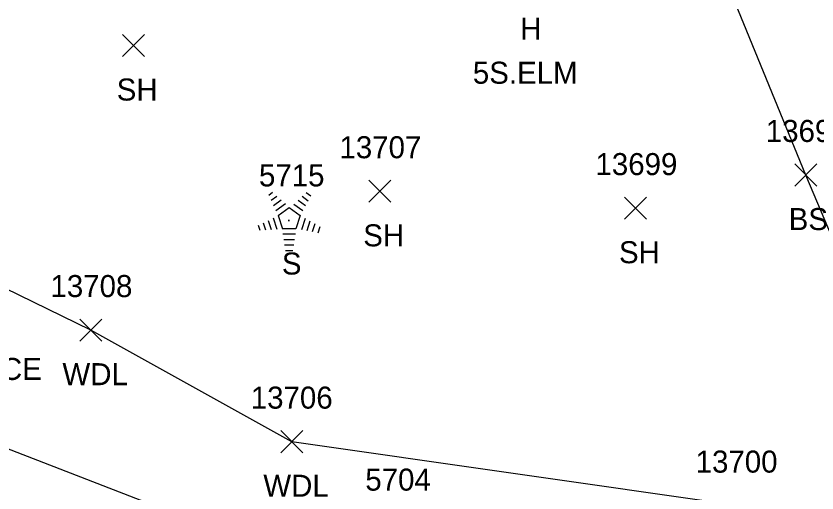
# Model space of a CAD drawing. Extents: x 1439173 to 1457902, y 641926 to 659889.
# Drawn here: x 1446683.7 to 1446756.5, y 652124.2 to 652167.5 of the extents above; entities that cross this region are included whole.
import ezdxf

# ---------------------------------------------------------------- set-up
doc = ezdxf.new("R2010")
doc.units = 0
for name, color, linetype in [('L_A', 7, 'Continuous'), ('L_C', 7, 'Continuous'), ('L_I', 7, 'Continuous'), ('L_TIC', 7, 'Continuous'), ('LAWA', 7, 'Continuous'), ('LELB', 7, 'Continuous'), ('LTC', 7, 'Continuous')]:
    doc.layers.add(name, color=color, linetype=linetype)

msp = doc.modelspace()

# ---------------------------------------------------------------- linework, layer by layer
at = {"layer": 'L_TIC'}
for points in [[(1446693.378, 652163.823), (1446695.378, 652165.823)], [(1446695.378, 652163.823), (1446693.378, 652165.823)], [(1446754.443, 652152.063), (1446756.443, 652154.063)], [(1446756.443, 652152.063), (1446754.443, 652154.063)], [(1446715.762, 652150.585), (1446717.762, 652152.585)], [(1446717.762, 652150.585), (1446715.762, 652152.585)], [(1446738.986, 652149.052), (1446740.986, 652151.052)], [(1446740.986, 652149.052), (1446738.986, 652151.052)], [(1446689.522, 652137.979), (1446691.522, 652139.979)], [(1446691.522, 652137.979), (1446689.522, 652139.979)], [(1446707.764, 652127.85), (1446709.764, 652129.85)], [(1446709.764, 652127.85), (1446707.764, 652129.85)]]:
    msp.add_lwpolyline(points, dxfattribs=at)
at = {"layer": 'LAWA'}
msp.add_lwpolyline([(1446798.985, 651956.034), (1446799.94, 651974.95), (1446784.665, 651988.248), (1446777.364, 652036.107), (1446755.42, 652094.261), (1446749.19, 652123.041), (1446708.764, 652128.85), (1446690.522, 652138.979), (1446668.358, 652149.774), (1446664.293, 652162.854), (1446686.677, 652185.996), (1446713.636, 652207.575), (1446703.336, 652247.881), (1446691.175, 652278.144), (1446693.276, 652292.674), (1446695.104, 652307.217), (1446694.545, 652317.101), (1446676.661, 652353.65), (1446658.806, 652413.41)], dxfattribs=at)
at = {"layer": 'LELB'}
for points in [[(1446824.209, 651970.177), (1446824.986, 651985.826), (1446821.518, 652002.788), (1446802.015, 652049.453), (1446781.776, 652093.8), (1446775.165, 652106.396), (1446755.443, 652153.063), (1446741.377, 652187.445), (1446727.334, 652198.555), (1446713.636, 652207.575)], [(1446749.19, 652123.041), (1446739.337, 652105.475), (1446708.183, 652118.414), (1446679.894, 652129.371), (1446671.982, 652142.387)]]:
    msp.add_lwpolyline(points, dxfattribs=at)
at = {"layer": 'LTC'}
for p, q in [((1446706.673, 652151.235), (1446707.027, 652151.492)), ((1446710.071, 652151.475), (1446710.49, 652151.17)), ((1446706.882, 652150.769), (1446707.412, 652151.153)), ((1446707.092, 652150.303), (1446707.796, 652150.815)), ((1446707.302, 652149.838), (1446708.18, 652150.475)), ((1446709.329, 652150.778), (1446710.008, 652150.285)), ((1446709.7, 652151.127), (1446710.249, 652150.728)), ((1446707.526, 652149.383), (1446708.538, 652150.117)), ((1446708.538, 652150.117), (1446709.535, 652149.392)), ((1446708.958, 652150.43), (1446709.767, 652149.841)), ((1446707.072, 652149.163), (1446707.402, 652148.144)), ((1446707.526, 652149.383), (1446707.913, 652148.189)), ((1446709.535, 652149.392), (1446709.144, 652148.189)), ((1446709.972, 652149.121), (1446709.634, 652148.082)), ((1446705.705, 652148.514), (1446705.857, 652148.046)), ((1446706.161, 652148.73), (1446706.372, 652148.079)), ((1446706.616, 652148.947), (1446706.887, 652148.112)), ((1446710.417, 652148.871), (1446710.129, 652147.986)), ((1446710.862, 652148.621), (1446710.624, 652147.891)), ((1446711.306, 652148.37), (1446711.119, 652147.796)), ((1446709.144, 652148.189), (1446707.913, 652148.189)), ((1446709.105, 652147.689), (1446707.961, 652147.689)), ((1446709.022, 652147.189), (1446708.033, 652147.189)), ((1446708.938, 652146.689), (1446708.106, 652146.689)), ((1446708.854, 652146.189), (1446708.179, 652146.189))]:
    msp.add_line(p, q, dxfattribs=at)

# ---------------------------------------------------------------- texts
at = {"layer": 'L_A'}
for s, p in [('H', (1446729.503, 652165.348)), ('SH', (1446692.866, 652159.823)), ('BS', (1446753.884, 652148.063)), ('SH', (1446715.25, 652146.585)), ('SH', (1446738.474, 652145.052)), ('S', (1446707.863, 652144.026)), ('WDL', (1446687.939, 652133.979)), ('WDL', (1446706.181, 652123.85))]:
    msp.add_text(s, height=2, dxfattribs=at).set_placement(p)
at = {"layer": 'L_C'}
for s, p in [('5S.ELM', (1446725.204, 652161.348)), ('M.SPRUCE', (1446671.95, 652134.456))]:
    msp.add_text(s, height=2, dxfattribs=at).set_placement(p)
at = {"layer": 'L_I'}
for s, p in [('13698', (1446751.805, 652156.063)), ('13707', (1446713.093, 652154.585)), ('13699', (1446736.34, 652153.052)), ('5715', (1446705.785, 652152.026)), ('13708', (1446686.852, 652141.979)), ('13706', (1446705.04, 652131.85)), ('13700', (1446745.434, 652126.041)), ('13700', (1446745.434, 652126.041)), ('5704', (1446715.439, 652124.405))]:
    msp.add_text(s, height=2, dxfattribs=at).set_placement(p)
at = {"layer": 'LTC'}
msp.add_text('.', height=1.037, rotation=270, dxfattribs=at).set_placement((1446708.42, 652149.13))

doc.saveas('drawing.dxf')
